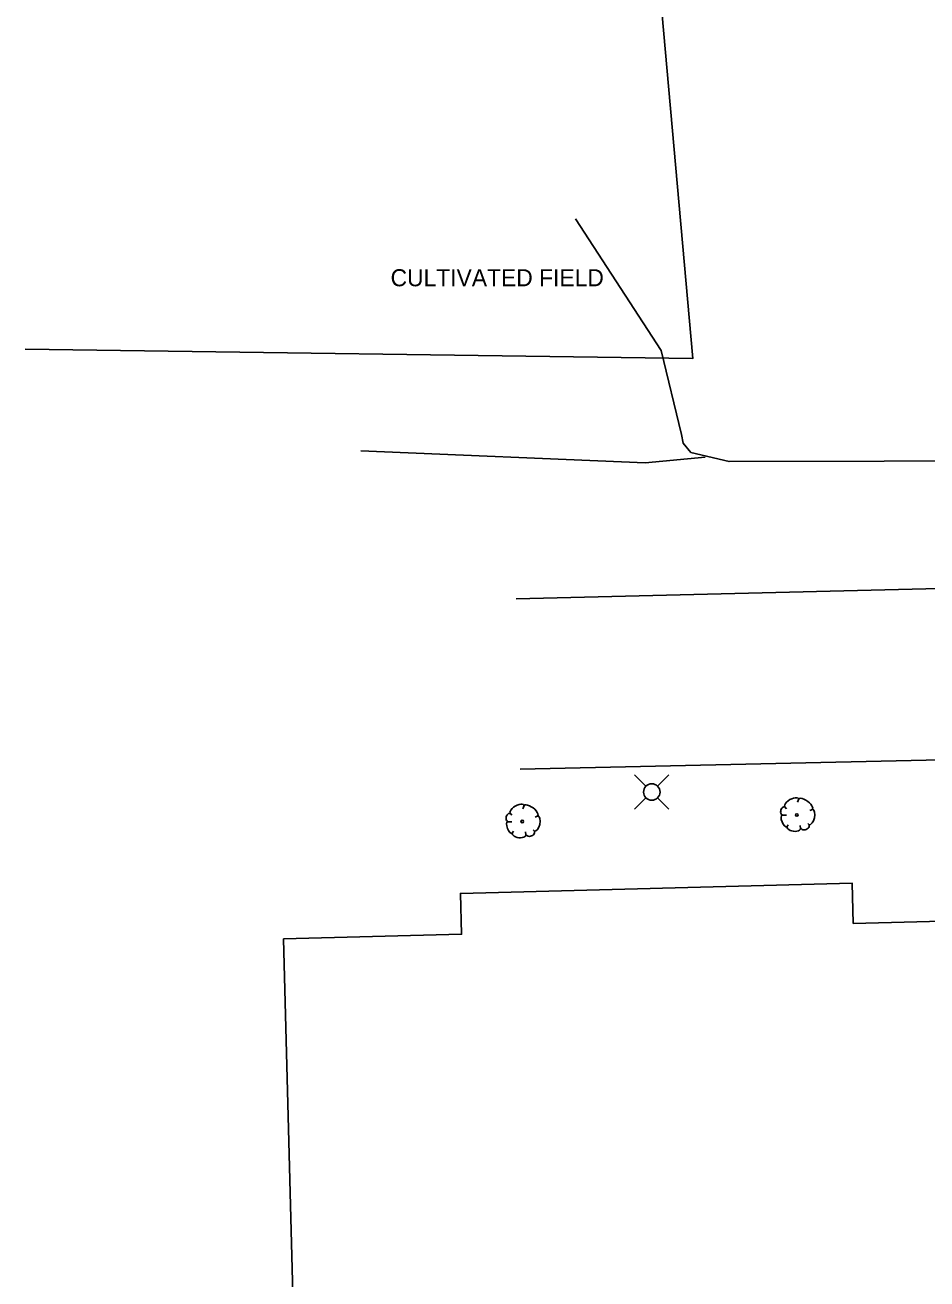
# Model space of a CAD drawing. Extents: x 1802180 to 1804859, y 572524 to 575172.
# Drawn here: x 1803146.7 to 1803278.7, y 574750.8 to 574934.3 of the extents above; entities that cross this region are included whole.
import ezdxf

# ---------------------------------------------------------------- set-up
doc = ezdxf.new("R2010")
doc.units = 0
for name, color, linetype in [('S_BUILDING', 7, 'Continuous'), ('S_MISC_BOUNDARY', 7, 'Continuous'), ('S_MISC_BOUNDARY_ANNOT', 7, 'Continuous'), ('S_PARKING', 7, 'Continuous'), ('S_STREAM', 7, 'Continuous'), ('S_TREE', 7, 'Continuous'), ('S_UTILITY_POLE', 7, 'Continuous')]:
    doc.layers.add(name, color=color, linetype=linetype)

msp = doc.modelspace()

# ---------------------------------------------------------------- linework, layer by layer
at = {"layer": 'S_BUILDING'}
msp.add_lwpolyline([(1803186.38, 574730.05), (1803184.53, 574800.55), (1803210.57, 574801.23), (1803210.41, 574807.19), (1803267.74, 574808.69), (1803267.89, 574802.81), (1803374.03, 574805.59), (1803374.48, 574788.48), (1803383.62, 574788.72), (1803384.55, 574752.9), (1803375.35, 574752.66), (1803375.81, 574735.01)], dxfattribs=at)
at = {"layer": 'S_MISC_BOUNDARY'}
msp.add_lwpolyline([(1803238.85, 575146.42), (1803232.86, 575014.91), (1803244.4, 574885.46), (1803146.7, 574886.86)], dxfattribs=at)
at = {"layer": 'S_PARKING'}
for points in [[(1803218.57, 574850.32), (1803304.52, 574852.39), (1803338.11, 574853.21)], [(1803219.12, 574825.36), (1803293.94, 574827.04), (1803335.4, 574828.2)]]:
    msp.add_lwpolyline(points, dxfattribs=at)
at = {"layer": 'S_STREAM'}
for points in [[(1803227.23, 574905.9), (1803239.77, 574886.65), (1803242.76, 574874.36), (1803242.97, 574873.07), (1803244.13, 574871.72), (1803249.71, 574870.38), (1803295.09, 574870.5)], [(1803246.21, 574871.05), (1803237.44, 574870.19), (1803195.82, 574871.95)]]:
    msp.add_lwpolyline(points, dxfattribs=at)
at = {"layer": 'S_TREE'}
for p, q in [((1803259.94, 574821.02), (1803259.72, 574820.55)), ((1803219.75, 574820.07), (1803219.54, 574819.6)), ((1803257.84, 574819.91), (1803258.12, 574819.59)), ((1803261.91, 574819.48), (1803261.54, 574819.33)), ((1803217.3, 574817.67), (1803217.92, 574817.67)), ((1803217.66, 574818.96), (1803217.94, 574818.64)), ((1803221.72, 574818.53), (1803221.36, 574818.38)), ((1803257.48, 574818.63), (1803258.1, 574818.63)), ((1803258.12, 574816.87), (1803258.38, 574817.26)), ((1803261.48, 574817.21), (1803261.22, 574817.45)), ((1803217.94, 574815.92), (1803218.19, 574816.31)), ((1803219.97, 574815.77), (1803219.93, 574816.2)), ((1803221.29, 574816.26), (1803221.04, 574816.5)), ((1803260.15, 574816.72), (1803260.11, 574817.15))]:
    msp.add_line(p, q, dxfattribs=at)
for centre in [(1803219.45, 574817.73), (1803259.63, 574818.68)]:
    msp.add_circle(centre, 0.188, dxfattribs=at)
for centre, major_axis, ratio, start_param, end_param in [((1803258.89, 574820.44), (1.02, 0.6), 0.471018, 0, 3.141593), ((1803260.91, 574820.27), (-1, 0.75), 0.405113, 3.141593, 6.283186), ((1803218.71, 574819.49), (1.02, 0.6), 0.471018, 0, 3.141593), ((1803220.73, 574819.31), (-1, 0.75), 0.405113, 3.141593, 6.283186), ((1803257.66, 574819.28), (0.168, 0.567), 0.646762, 0, 3.141593), ((1803261.66, 574818.39), (0.25, 1.13), 0.482994, 3.141593, 6.283185), ((1803217.48, 574818.33), (0.168, 0.567), 0.646762, 0, 3.141593), ((1803217.64, 574816.86), (-0.337, 0.88), 0.420543, 6.283185, 9.424777), ((1803221.47, 574817.43), (0.25, 1.13), 0.482994, 3.141593, 6.283185), ((1803257.83, 574817.82), (-0.337, 0.88), 0.420543, 6.283185, 9.424777), ((1803260.82, 574816.99), (0.602, 0.255), 0.711534, 3.141592, 6.283185), ((1803219, 574815.88), (-1.01, 0.11), 0.529943, 0, 3.141593), ((1803220.63, 574816.04), (0.602, 0.255), 0.711534, 3.141592, 6.283185), ((1803259.19, 574816.83), (-1.01, 0.11), 0.529943, 0, 3.141593)]:
    msp.add_ellipse(centre, major_axis=major_axis, ratio=ratio, start_param=start_param, end_param=end_param, dxfattribs=at)
at = {"layer": 'S_UTILITY_POLE'}
for p, q in [((1803237.52, 574822.9), (1803235.89, 574824.53)), ((1803239.26, 574822.9), (1803240.89, 574824.53)), ((1803237.52, 574821.17), (1803235.89, 574819.54)), ((1803239.26, 574821.17), (1803240.89, 574819.54))]:
    msp.add_line(p, q, dxfattribs=at)
msp.add_circle((1803238.4, 574822.04), 1.21, dxfattribs=at)

# ---------------------------------------------------------------- texts
at = {"layer": 'S_MISC_BOUNDARY_ANNOT'}
msp.add_text('CULTIVATED FIELD', height=2.5, dxfattribs=at).set_placement((1803200.18, 574896.04))

doc.saveas('drawing.dxf')
